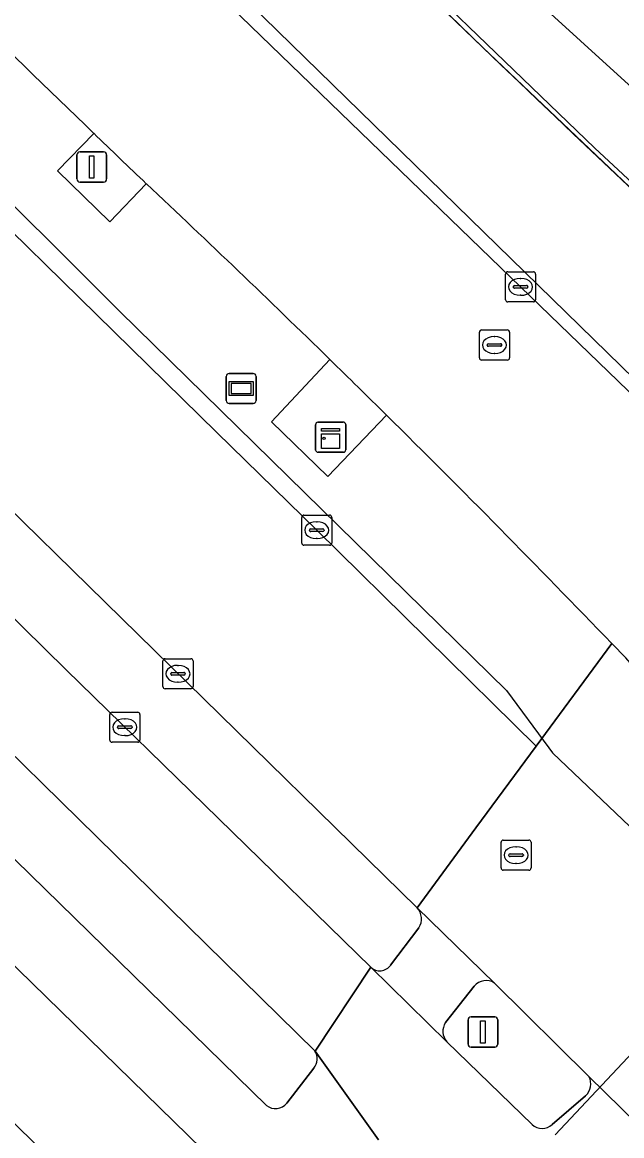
# Model space of a CAD drawing. Extents: x 159716 to 160783, y 383290 to 384031.
# Drawn here: x 160422.45 to 160442.38, y 383833.51 to 383870.51 of the extents above; entities that cross this region are included whole.
import ezdxf

# ---------------------------------------------------------------- set-up
doc = ezdxf.new("R2010")
doc.units = 0
for name, color, linetype in [('IMGEO_Berm_groen', 7, 'Continuous'), ('IMGEO_Fietspad_gesloten', 7, 'Continuous'), ('IMGEO_Fietspad_open', 7, 'Continuous'), ('IMGEO_Geluidsscherm', 7, 'Continuous'), ('IMGEO_Groenvoorziening', 7, 'Continuous'), ('IMGEO_Hek', 7, 'Continuous'), ('IMGEO_Kast', 7, 'Continuous'), ('IMGEO_Kolk', 7, 'Continuous'), ('IMGEO_Lichtmast', 7, 'Continuous'), ('IMGEO_Muur', 7, 'Continuous'), ('IMGEO_OVBaan_gesloten', 7, 'Continuous'), ('IMGEO_Reclamebord', 7, 'Continuous'), ('IMGEO_Rijbaan_lokaal_gesloten', 7, 'Continuous'), ('IMGEO_Rioolput', 7, 'Continuous'), ('IMGEO_Spoorbaan_halfverhard', 7, 'Continuous'), ('IMGEO_Verkeerseiland_groen', 7, 'Continuous'), ('IMGEO_Voetpad_open', 7, 'Continuous')]:
    doc.layers.add(name, color=color, linetype=linetype)

msp = doc.modelspace()

# ---------------------------------------------------------------- linework, layer by layer
at = {"layer": 'IMGEO_Berm_groen'}
for points in [[(160404.523, 383880.946), (160410.701, 383874.754), (160416.933, 383868.614), (160428.918, 383856.875), (160432.239, 383853.633), (160439.534, 383846.462), (160442.045, 383849.87)], [(160419.877, 383880.211), (160424.394, 383875.853), (160439.015, 383861.717), (160444.207, 383856.699), (160448.866, 383851.484), (160449.608, 383850.636), (160450.346, 383849.83), (160453.278, 383846.745), (160461.762, 383837.892), (160463.166, 383836.445), (160464.774, 383834.863), (160469.824, 383829.916), (160476.512, 383823.816), (160478.186, 383822.316), (160479.882, 383820.892), (160489.062, 383813.093), (160490.746, 383811.585), (160492.088, 383810.291), (160492.69, 383810.875), (160485.425, 383817.141)], [(160435.572, 383841.086), (160419.189, 383857.118), (160412.638, 383863.54), (160399.148, 383876.945)], [(160470.963, 383830.915), (160461.989, 383839.935), (160428.652, 383872.461), (160425.525, 383875.59)], [(160397.514, 383874.963), (160423.906, 383848.993), (160434.032, 383839.116)], [(160426.574, 383865.142), (160425.357, 383863.88), (160423.623, 383865.572), (160424.825, 383866.818)], [(160434.557, 383857.456), (160432.607, 383855.421), (160430.73, 383857.236), (160432.672, 383859.307)], [(160432.181, 383836.328), (160413.438, 383854.704)], [(160413.383, 383851.292), (160430.566, 383834.523)], [(160434.696, 383839.181), (160435.633, 383840.425)], [(160431.248, 383834.594), (160432.14, 383835.759)]]:
    msp.add_lwpolyline(points, dxfattribs=at)
for centre, radius, start, end in [((160981.962, 384445.621), 803.377, 224.264488, 226.09271), ((160139.776, 383559.313), 419.267, 45.68588, 46.83928), ((160133.178, 383552.482), 428.764, 43.9153, 45.33972), ((160435.196, 383840.718), 0.526, 326.1394, 44.4058), ((160434.336, 383839.439), 0.444, 226.8127, 324.3692), ((160431.774, 383836.071), 0.481, 319.4989, 32.2583), ((160430.871, 383834.902), 0.487, 231.1467, 320.7401)]:
    msp.add_arc(centre, radius, start, end, dxfattribs=at)
at = {"layer": 'IMGEO_Fietspad_gesloten'}
for points in [[(160449.937, 383858.246), (160444.192, 383863.572), (160437.764, 383869.67), (160431.407, 383875.842), (160425.122, 383882.088), (160418.26, 383888.908), (160410.995, 383896.697), (160407.872, 383900.035), (160404.249, 383903.964), (160400.654, 383907.919), (160397.087, 383911.899), (160393.276, 383916.219), (160389.324, 383920.771), (160387.918, 383922.408), (160387.009, 383923.465), (160383.703, 383927.366), (160336.884, 383983.521), (160335.571, 383984.161)], [(160360.786, 383907.468), (160360.649, 383907.617), (160357.515, 383907.245), (160359.039, 383905.448), (160376.043, 383885.864), (160380.682, 383880.609), (160385.79, 383875.219), (160389.642, 383871.201), (160390.359, 383870.473), (160409.583, 383851.452), (160435.025, 383826.636)], [(160430.566, 383834.523), (160413.383, 383851.292), (160391.553, 383872.974), (160385.008, 383879.821), (160382.102, 383882.959), (160379.049, 383886.328), (160360.786, 383907.468)], [(160425.525, 383875.59), (160428.652, 383872.461), (160461.989, 383839.935), (160470.963, 383830.915)], [(160434.29, 383833.382), (160432.181, 383836.328)], [(160432.14, 383835.759), (160431.248, 383834.594)]]:
    msp.add_lwpolyline(points, dxfattribs=at)
for centre, radius, start, end in [((160431.774, 383836.071), 0.481, 319.4989, 32.2583), ((160430.871, 383834.902), 0.487, 231.1467, 320.7401)]:
    msp.add_arc(centre, radius, start, end, dxfattribs=at)
at = {"layer": 'IMGEO_Fietspad_open'}
for points in [[(160438.143, 383838.588), (160435.572, 383841.086)], [(160435.633, 383840.425), (160434.696, 383839.181)], [(160434.032, 383839.116), (160436.56, 383836.639)], [(160436.52, 383837.272), (160437.477, 383838.486)]]:
    msp.add_lwpolyline(points, dxfattribs=at)
for centre, radius, start, end in [((160435.196, 383840.718), 0.526, 326.1394, 44.4058), ((160434.336, 383839.439), 0.444, 226.8127, 324.3692), ((160437.867, 383838.168), 0.503, 56.6376, 140.7772), ((160436.95, 383836.981), 0.519, 145.9398, 221.2918)]:
    msp.add_arc(centre, radius, start, end, dxfattribs=at)
at = {"layer": 'IMGEO_Geluidsscherm'}
msp.add_lwpolyline([(160502.356, 383814.501), (160498.702, 383817.429), (160491.344, 383823.145), (160485.487, 383827.819), (160478.435, 383833.615), (160469.946, 383840.757), (160463.446, 383846.335), (160455.836, 383853.122), (160453.27, 383855.51), (160448.97, 383859.365), (160441.485, 383866.329), (160432.781, 383874.71), (160424.316, 383883.125), (160410.483, 383897.493), (160407.783, 383900.461), (160403.8, 383904.674), (160399.592, 383909.351), (160391.667, 383918.267), (160388.002, 383922.479)], dxfattribs=at)
at = {"layer": 'IMGEO_Groenvoorziening'}
msp.add_lwpolyline([(160394.57, 383830.828), (160374.11, 383846.134), (160372.196, 383846.681), (160377.379, 383853.599), (160402.718, 383834.579), (160402.531, 383834.206), (160402.663, 383834.101), (160409.128, 383829.369), (160417.749, 383822.942), (160426.971, 383817.089), (160432.239, 383824.135), (160420.166, 383835.876)], dxfattribs=at)
at = {"layer": 'IMGEO_Hek'}
for points in [[(160411.004, 383875.314), (160420.232, 383866.332), (160425.688, 383860.895), (160438.546, 383848.307), (160439.959, 383846.399)], [(160439.959, 383846.399), (160440.079, 383846.237), (160445.673, 383840.906), (160446.019, 383839.765), (160440.161, 383833.54)]]:
    msp.add_lwpolyline(points, dxfattribs=at)
at = {"layer": 'IMGEO_Kast'}
for p, q in [((160432.202, 383856.297), (160432.202, 383857.138)), ((160432.202, 383857.138), (160432.202, 383856.297)), ((160432.277, 383857.222), (160433.118, 383857.222)), ((160433.118, 383857.222), (160432.277, 383857.222)), ((160433.202, 383857.147), (160433.202, 383856.306)), ((160433.202, 383856.306), (160433.202, 383857.147)), ((160433.127, 383856.222), (160432.286, 383856.222)), ((160432.286, 383856.222), (160433.127, 383856.222))]:
    msp.add_line(p, q, dxfattribs=at)
for points in [[(160432.397, 383857.012), (160432.997, 383857.012), (160432.997, 383856.927), (160432.397, 383856.927), (160432.397, 383857.012)], [(160432.397, 383856.837), (160432.997, 383856.837), (160432.997, 383856.348), (160432.397, 383856.348), (160432.397, 383856.837)]]:
    msp.add_lwpolyline(points, dxfattribs=at)
msp.add_circle((160432.481, 383856.686), 0.0377, dxfattribs=at)
for centre, start, end in [((160432.28, 383857.144), 92.4484, 184.2845), ((160432.28, 383857.144), 92.4484, 184.2845), ((160433.124, 383857.144), 2.4484, 94.2845), ((160433.124, 383857.144), 2.4484, 94.2845), ((160432.28, 383856.3), 182.4484, 274.2845), ((160432.28, 383856.3), 182.4484, 274.2845), ((160433.124, 383856.3), 272.4484, 4.2845), ((160433.124, 383856.3), 272.4484, 4.2845)]:
    msp.add_arc(centre, 0.0779, start, end, dxfattribs=at)
at = {"layer": 'IMGEO_Kolk'}
for p, q in [((160438.514, 383861.291), (160438.514, 383862.143)), ((160438.589, 383862.217), (160439.441, 383862.217)), ((160439.515, 383862.143), (160439.515, 383861.291)), ((160438.816, 383861.76), (160439.214, 383861.76)), ((160439.002, 383861.997), (160439.027, 383861.997)), ((160438.773, 383861.711), (160438.773, 383861.723)), ((160439.211, 383861.674), (160438.813, 383861.674)), ((160439.025, 383861.437), (160439, 383861.437)), ((160439.257, 383861.723), (160439.257, 383861.711)), ((160439.441, 383861.217), (160438.589, 383861.217)), ((160437.721, 383860.285), (160438.573, 383860.285)), ((160437.646, 383859.359), (160437.646, 383860.211)), ((160438.134, 383860.065), (160438.159, 383860.065)), ((160438.647, 383860.211), (160438.647, 383859.359)), ((160437.905, 383859.779), (160437.905, 383859.791)), ((160438.343, 383859.742), (160437.945, 383859.742)), ((160437.948, 383859.828), (160438.346, 383859.828)), ((160438.389, 383859.791), (160438.389, 383859.779)), ((160438.573, 383859.285), (160437.721, 383859.285)), ((160438.157, 383859.505), (160438.132, 383859.505)), ((160431.738, 383853.207), (160431.738, 383854.059)), ((160431.813, 383854.133), (160432.665, 383854.133)), ((160432.739, 383854.059), (160432.739, 383853.207)), ((160431.997, 383853.627), (160431.997, 383853.639)), ((160432.04, 383853.676), (160432.438, 383853.676)), ((160432.226, 383853.913), (160432.251, 383853.913)), ((160432.481, 383853.639), (160432.481, 383853.627)), ((160432.435, 383853.59), (160432.037, 383853.59)), ((160432.249, 383853.353), (160432.224, 383853.353)), ((160432.665, 383853.133), (160431.813, 383853.133)), ((160427.125, 383848.436), (160427.125, 383849.288)), ((160427.2, 383849.362), (160428.052, 383849.362)), ((160428.126, 383849.288), (160428.126, 383848.436)), ((160427.384, 383848.856), (160427.384, 383848.868)), ((160427.822, 383848.819), (160427.424, 383848.819)), ((160427.427, 383848.905), (160427.825, 383848.905)), ((160427.613, 383849.142), (160427.638, 383849.142)), ((160427.868, 383848.868), (160427.868, 383848.856)), ((160427.636, 383848.582), (160427.611, 383848.582)), ((160428.052, 383848.362), (160427.2, 383848.362)), ((160425.359, 383846.661), (160425.359, 383847.513)), ((160425.434, 383847.587), (160426.286, 383847.587)), ((160425.847, 383847.367), (160425.872, 383847.367)), ((160426.36, 383847.513), (160426.36, 383846.661)), ((160425.618, 383847.081), (160425.618, 383847.093)), ((160426.056, 383847.044), (160425.658, 383847.044)), ((160425.661, 383847.13), (160426.059, 383847.13)), ((160426.102, 383847.093), (160426.102, 383847.081)), ((160425.87, 383846.807), (160425.845, 383846.807)), ((160426.286, 383846.587), (160425.434, 383846.587))]:
    msp.add_line(p, q, dxfattribs=at)
for points in [[(160438.514, 383861.291), (160438.514, 383862.143)], [(160438.589, 383862.217), (160439.441, 383862.217)], [(160439.515, 383862.143), (160439.515, 383861.291)], [(160439.441, 383861.217), (160438.589, 383861.217)], [(160437.721, 383860.285), (160438.573, 383860.285)], [(160437.646, 383859.359), (160437.646, 383860.211)], [(160438.647, 383860.211), (160438.647, 383859.359)], [(160438.573, 383859.285), (160437.721, 383859.285)], [(160431.738, 383853.207), (160431.738, 383854.059)], [(160431.813, 383854.133), (160432.665, 383854.133)], [(160432.739, 383854.059), (160432.739, 383853.207)], [(160432.665, 383853.133), (160431.813, 383853.133)], [(160427.125, 383848.436), (160427.125, 383849.288)], [(160427.2, 383849.362), (160428.052, 383849.362)], [(160428.126, 383849.288), (160428.126, 383848.436)], [(160428.052, 383848.362), (160427.2, 383848.362)], [(160425.359, 383846.661), (160425.359, 383847.513)], [(160425.434, 383847.587), (160426.286, 383847.587)], [(160426.36, 383847.513), (160426.36, 383846.661)], [(160426.286, 383846.587), (160425.434, 383846.587)]]:
    msp.add_lwpolyline(points, dxfattribs=at)
for centre, radius, start, end in [((160438.591, 383862.141), 0.0765, 91.552, 178.448), ((160438.591, 383862.141), 0.0765, 91.552, 178.448), ((160439.439, 383862.141), 0.0765, 1.552, 88.448), ((160439.439, 383862.141), 0.0765, 1.552, 88.448), ((160438.813, 383861.72), 0.0403, 85.8775, 175.7526), ((160439.218, 383861.722), 0.0386, 1.7309, 96.639), ((160438.81, 383861.71), 0.0366, 178.938, 274.7102), ((160439.214, 383861.717), 0.043, 264.8664, 352.4533), ((160438.591, 383861.293), 0.0765, 181.552, 268.448), ((160438.591, 383861.293), 0.0765, 181.552, 268.448), ((160439.439, 383861.293), 0.0765, 271.552, 358.448), ((160439.439, 383861.293), 0.0765, 271.552, 358.448), ((160437.723, 383860.209), 0.0765, 91.552, 178.448), ((160437.723, 383860.209), 0.0765, 91.552, 178.448), ((160438.571, 383860.209), 0.0765, 1.552, 88.448), ((160438.571, 383860.209), 0.0765, 1.552, 88.448), ((160437.945, 383859.788), 0.0403, 85.8775, 175.7526), ((160437.942, 383859.778), 0.0366, 178.938, 274.7102), ((160438.346, 383859.785), 0.043, 264.8664, 352.4533), ((160438.35, 383859.79), 0.0386, 1.7309, 96.639), ((160437.723, 383859.361), 0.0765, 181.552, 268.448), ((160437.723, 383859.361), 0.0765, 181.552, 268.448), ((160438.571, 383859.361), 0.0765, 271.552, 358.448), ((160438.571, 383859.361), 0.0765, 271.552, 358.448), ((160431.815, 383854.057), 0.0765, 91.552, 178.448), ((160431.815, 383854.057), 0.0765, 91.552, 178.448), ((160432.663, 383854.057), 0.0765, 1.552, 88.448), ((160432.663, 383854.057), 0.0765, 1.552, 88.448), ((160432.037, 383853.636), 0.0403, 85.8775, 175.7526), ((160432.034, 383853.626), 0.0366, 178.938, 274.7102), ((160432.438, 383853.633), 0.043, 264.8664, 352.4533), ((160432.442, 383853.638), 0.0386, 1.7309, 96.639), ((160431.815, 383853.209), 0.0765, 181.552, 268.448), ((160431.815, 383853.209), 0.0765, 181.552, 268.448), ((160432.663, 383853.209), 0.0765, 271.552, 358.448), ((160432.663, 383853.209), 0.0765, 271.552, 358.448), ((160427.202, 383849.286), 0.0765, 91.552, 178.448), ((160427.202, 383849.286), 0.0765, 91.552, 178.448), ((160428.05, 383849.286), 0.0765, 1.552, 88.448), ((160428.05, 383849.286), 0.0765, 1.552, 88.448), ((160427.424, 383848.865), 0.0403, 85.8775, 175.7526), ((160427.421, 383848.855), 0.0366, 178.938, 274.7102), ((160427.825, 383848.862), 0.043, 264.8664, 352.4533), ((160427.829, 383848.867), 0.0386, 1.7309, 96.639), ((160427.202, 383848.438), 0.0765, 181.552, 268.448), ((160427.202, 383848.438), 0.0765, 181.552, 268.448), ((160428.05, 383848.438), 0.0765, 271.552, 358.448), ((160428.05, 383848.438), 0.0765, 271.552, 358.448), ((160425.436, 383847.511), 0.0765, 91.552, 178.448), ((160425.436, 383847.511), 0.0765, 91.552, 178.448), ((160426.284, 383847.511), 0.0765, 1.552, 88.448), ((160426.284, 383847.511), 0.0765, 1.552, 88.448), ((160425.658, 383847.09), 0.0403, 85.8775, 175.7526), ((160425.655, 383847.08), 0.0366, 178.938, 274.7102), ((160426.059, 383847.087), 0.043, 264.8664, 352.4533), ((160426.063, 383847.092), 0.0386, 1.7309, 96.639), ((160425.436, 383846.663), 0.0765, 181.552, 268.448), ((160425.436, 383846.663), 0.0765, 181.552, 268.448), ((160426.284, 383846.663), 0.0765, 271.552, 358.448), ((160426.284, 383846.663), 0.0765, 271.552, 358.448)]:
    msp.add_arc(centre, radius, start, end, dxfattribs=at)
for centre, major_axis, ratio, start_param, end_param in [((160439.001, 383861.717), (-0.387, 0.002), 0.722429, 4.712389, 7.853982), ((160439.026, 383861.717), (-0.39, 0.002), 0.717154, 1.570796, 4.712389), ((160438.133, 383859.785), (-0.387, 0.002), 0.722429, 4.712389, 7.853982), ((160438.158, 383859.785), (-0.39, 0.002), 0.717154, 1.570796, 4.712389), ((160432.225, 383853.633), (-0.387, 0.002), 0.722429, 4.712389, 7.853982), ((160432.25, 383853.633), (-0.39, 0.002), 0.717154, 1.570796, 4.712389), ((160427.612, 383848.862), (-0.387, 0.002), 0.722429, 4.712389, 7.853982), ((160427.637, 383848.862), (-0.39, 0.002), 0.717154, 1.570796, 4.712389), ((160425.846, 383847.087), (-0.387, 0.002), 0.722429, 4.712389, 7.853982), ((160425.871, 383847.087), (-0.39, 0.002), 0.717154, 1.570796, 4.712389)]:
    msp.add_ellipse(centre, major_axis=major_axis, ratio=ratio, start_param=start_param, end_param=end_param, dxfattribs=at)
at = {"layer": 'IMGEO_Lichtmast'}
for p, q in [((160424.363, 383866.201), (160425.153, 383866.201)), ((160425.153, 383866.201), (160424.363, 383866.201)), ((160424.263, 383865.301), (160424.263, 383866.101)), ((160424.263, 383866.101), (160424.263, 383865.301)), ((160425.253, 383866.101), (160425.253, 383865.301)), ((160425.253, 383865.301), (160425.253, 383866.101)), ((160425.153, 383865.201), (160424.363, 383865.201)), ((160424.363, 383865.201), (160425.153, 383865.201)), ((160437.268, 383836.561), (160437.268, 383837.361)), ((160437.268, 383837.361), (160437.268, 383836.561)), ((160437.368, 383837.461), (160438.158, 383837.461)), ((160438.158, 383837.461), (160437.368, 383837.461)), ((160438.258, 383837.361), (160438.258, 383836.561)), ((160438.258, 383836.561), (160438.258, 383837.361)), ((160438.158, 383836.461), (160437.368, 383836.461)), ((160437.368, 383836.461), (160438.158, 383836.461))]:
    msp.add_line(p, q, dxfattribs=at)
for points in [[(160424.683, 383866.076), (160424.833, 383866.076), (160424.833, 383865.326), (160424.683, 383865.326), (160424.683, 383866.076)], [(160437.688, 383837.336), (160437.838, 383837.336), (160437.838, 383836.586), (160437.688, 383836.586), (160437.688, 383837.336)]]:
    msp.add_lwpolyline(points, dxfattribs=at)
for centre, start, end in [((160424.363, 383866.101), 90, 180), ((160424.363, 383866.101), 90, 180), ((160425.153, 383866.101), 0, 90), ((160425.153, 383866.101), 360, 90), ((160424.363, 383865.301), 180, 270), ((160424.363, 383865.301), 180, 270), ((160425.153, 383865.301), 270, 0), ((160425.153, 383865.301), 270, 0), ((160437.368, 383837.361), 90, 180), ((160437.368, 383837.361), 90, 180), ((160438.158, 383837.361), 0, 90), ((160438.158, 383837.361), 360, 90), ((160437.368, 383836.561), 180, 270), ((160437.368, 383836.561), 180, 270), ((160438.158, 383836.561), 270, 0), ((160438.158, 383836.561), 270, 0)]:
    msp.add_arc(centre, 0.1, start, end, dxfattribs=at)
at = {"layer": 'IMGEO_Muur'}
msp.add_arc((160967.447, 384421.573), 764.958, 224.185862, 228.167968, dxfattribs=at)
at = {"layer": 'IMGEO_OVBaan_gesloten'}
for points in [[(160399.148, 383876.945), (160412.638, 383863.54), (160419.189, 383857.118), (160435.572, 383841.086), (160437.532, 383843.745), (160439.534, 383846.462), (160432.239, 383853.633), (160428.918, 383856.875), (160416.933, 383868.614), (160410.701, 383874.754), (160404.523, 383880.946)], [(160442.045, 383849.87), (160439.534, 383846.462), (160437.532, 383843.745), (160435.572, 383841.086), (160438.143, 383838.588), (160441.287, 383835.482), (160448.269, 383828.644), (160455.436, 383821.896), (160457.962, 383819.575), (160460.381, 383817.392), (160461.656, 383816.243), (160468.811, 383809.978)]]:
    msp.add_lwpolyline(points, dxfattribs=at)
msp.add_arc((160148.269, 383566.957), 407.853, 43.41998, 43.92087, dxfattribs=at)
at = {"layer": 'IMGEO_Reclamebord'}
for p, q in [((160429.332, 383858.841), (160430.122, 383858.841)), ((160430.122, 383858.841), (160429.332, 383858.841)), ((160429.232, 383857.941), (160429.232, 383858.741)), ((160429.232, 383858.741), (160429.232, 383857.941)), ((160430.222, 383858.741), (160430.222, 383857.941)), ((160430.222, 383857.941), (160430.222, 383858.741)), ((160430.122, 383857.841), (160429.332, 383857.841)), ((160429.332, 383857.841), (160430.122, 383857.841))]:
    msp.add_line(p, q, dxfattribs=at)
for points in [[(160429.333, 383858.573), (160430.121, 383858.573), (160430.121, 383858.109), (160429.333, 383858.109), (160429.333, 383858.573)], [(160429.398, 383858.508), (160429.398, 383858.174), (160430.056, 383858.174), (160430.056, 383858.508), (160429.398, 383858.508)]]:
    msp.add_lwpolyline(points, dxfattribs=at)
for centre, start, end in [((160429.332, 383858.741), 90, 180), ((160429.332, 383858.741), 90, 180), ((160430.122, 383858.741), 0, 90), ((160430.122, 383858.741), 360, 90), ((160429.332, 383857.941), 180, 270), ((160429.332, 383857.941), 180, 270), ((160430.122, 383857.941), 270, 0), ((160430.122, 383857.941), 270, 0)]:
    msp.add_arc(centre, 0.1, start, end, dxfattribs=at)
at = {"layer": 'IMGEO_Rijbaan_lokaal_gesloten'}
for points in [[(160356.938, 383915.034), (160357.159, 383914.812), (160362.441, 383909.267), (160366.584, 383904.561), (160369.364, 383901.346), (160374.054, 383895.844), (160384.072, 383884.347), (160396.147, 383871.691), (160399.834, 383867.996), (160408.6, 383859.44), (160413.438, 383854.704), (160432.181, 383836.328), (160434.032, 383839.116), (160423.906, 383848.993), (160397.514, 383874.963)], [(160490.746, 383811.585), (160489.062, 383813.093), (160479.882, 383820.892), (160478.186, 383822.316), (160476.512, 383823.816), (160469.824, 383829.916), (160464.774, 383834.863), (160463.166, 383836.445), (160461.762, 383837.892), (160453.278, 383846.745), (160450.346, 383849.83), (160449.608, 383850.636), (160448.866, 383851.484), (160444.207, 383856.699), (160439.015, 383861.717), (160424.394, 383875.853)], [(160439.397, 383833.884), (160436.56, 383836.639), (160434.032, 383839.116), (160432.181, 383836.328), (160434.29, 383833.382)], [(160448.269, 383828.644), (160441.287, 383835.482)], [(160441.178, 383834.842), (160440.061, 383833.886)]]:
    msp.add_lwpolyline(points, dxfattribs=at)
for centre, radius, start, end in [((160981.962, 384445.621), 803.377, 224.264488, 226.09271), ((160634.095, 384083.453), 301.205, 225.99061, 226.45141), ((160139.776, 383559.313), 419.267, 45.68588, 46.83928), ((160145.452, 383564.926), 411.285, 45.3374, 45.70543), ((160133.178, 383552.482), 428.764, 43.9153, 45.33972), ((160148.269, 383566.957), 407.853, 43.41998, 43.92087), ((160440.82, 383835.232), 0.53, 312.5353, 28.1338), ((160439.728, 383834.252), 0.495, 228.0054, 312.3398)]:
    msp.add_arc(centre, radius, start, end, dxfattribs=at)
at = {"layer": 'IMGEO_Rioolput'}
for p, q in [((160438.365, 383842.41), (160438.365, 383843.262)), ((160438.44, 383843.336), (160439.292, 383843.336)), ((160439.366, 383843.262), (160439.366, 383842.41)), ((160438.853, 383843.116), (160438.878, 383843.116)), ((160438.624, 383842.83), (160438.624, 383842.842)), ((160439.062, 383842.793), (160438.664, 383842.793)), ((160438.667, 383842.879), (160439.065, 383842.879)), ((160438.876, 383842.556), (160438.851, 383842.556)), ((160439.108, 383842.842), (160439.108, 383842.83)), ((160439.292, 383842.336), (160438.44, 383842.336))]:
    msp.add_line(p, q, dxfattribs=at)
for points in [[(160438.365, 383842.41), (160438.365, 383843.262)], [(160438.44, 383843.336), (160439.292, 383843.336)], [(160439.366, 383843.262), (160439.366, 383842.41)], [(160439.292, 383842.336), (160438.44, 383842.336)]]:
    msp.add_lwpolyline(points, dxfattribs=at)
for centre, radius, start, end in [((160438.442, 383843.26), 0.0765, 91.552, 178.448), ((160438.442, 383843.26), 0.0765, 91.552, 178.448), ((160439.29, 383843.26), 0.0765, 1.552, 88.448), ((160439.29, 383843.26), 0.0765, 1.552, 88.448), ((160438.664, 383842.839), 0.0403, 85.8775, 175.7526), ((160438.661, 383842.829), 0.0366, 178.938, 274.7102), ((160439.065, 383842.836), 0.043, 264.8664, 352.4533), ((160439.069, 383842.841), 0.0386, 1.7309, 96.639), ((160438.442, 383842.412), 0.0765, 181.552, 268.448), ((160438.442, 383842.412), 0.0765, 181.552, 268.448), ((160439.29, 383842.412), 0.0765, 271.552, 358.448), ((160439.29, 383842.412), 0.0765, 271.552, 358.448)]:
    msp.add_arc(centre, radius, start, end, dxfattribs=at)
for centre, major_axis, ratio, start_param, end_param in [((160438.852, 383842.836), (-0.387, 0.002), 0.722429, 4.712389, 7.853982), ((160438.877, 383842.836), (-0.39, 0.002), 0.717154, 1.570796, 4.712389)]:
    msp.add_ellipse(centre, major_axis=major_axis, ratio=ratio, start_param=start_param, end_param=end_param, dxfattribs=at)
at = {"layer": 'IMGEO_Spoorbaan_halfverhard'}
msp.add_lwpolyline([(160431.407, 383875.842), (160437.764, 383869.67), (160444.192, 383863.572), (160449.937, 383858.246), (160450.691, 383857.548), (160463.236, 383846.327), (160475.354, 383835.971), (160481.494, 383830.889), (160487.687, 383825.872), (160493.933, 383820.92), (160498.941, 383817.059), (160500, 383816.243), (160500.297, 383816.014), (160501.09, 383815.403), (160502.233, 383814.522), (160503.236, 383815.852), (160501.333, 383817.314), (160501.827, 383817.957), (160503.73, 383816.495), (160503.82, 383816.612), (160476.689, 383837.454), (160431.686, 383878.379)], dxfattribs=at)
at = {"layer": 'IMGEO_Verkeerseiland_groen'}
for points in [[(160437.477, 383838.486), (160436.52, 383837.272)], [(160441.287, 383835.482), (160438.143, 383838.588)], [(160436.56, 383836.639), (160439.397, 383833.884)], [(160440.061, 383833.886), (160441.178, 383834.842)]]:
    msp.add_lwpolyline(points, dxfattribs=at)
for centre, radius, start, end in [((160437.867, 383838.168), 0.503, 56.6376, 140.7772), ((160436.95, 383836.981), 0.519, 145.9398, 221.2918), ((160440.82, 383835.232), 0.53, 312.5353, 28.1338), ((160439.728, 383834.252), 0.495, 228.0054, 312.3398)]:
    msp.add_arc(centre, radius, start, end, dxfattribs=at)
at = {"layer": 'IMGEO_Voetpad_open'}
for points in [[(160435.025, 383826.636), (160409.583, 383851.452), (160390.359, 383870.473)], [(160424.825, 383866.818), (160423.623, 383865.572), (160425.357, 383863.88), (160426.574, 383865.142)], [(160432.672, 383859.307), (160430.73, 383857.236), (160432.607, 383855.421), (160434.557, 383857.456)], [(160420.166, 383835.876), (160432.239, 383824.135), (160433.282, 383823.133)]]:
    msp.add_lwpolyline(points, dxfattribs=at)
for centre, radius, start, end in [((160634.095, 384083.453), 301.205, 225.99061, 226.45141), ((160145.452, 383564.926), 411.285, 45.3374, 45.70543)]:
    msp.add_arc(centre, radius, start, end, dxfattribs=at)

doc.saveas('drawing.dxf')
